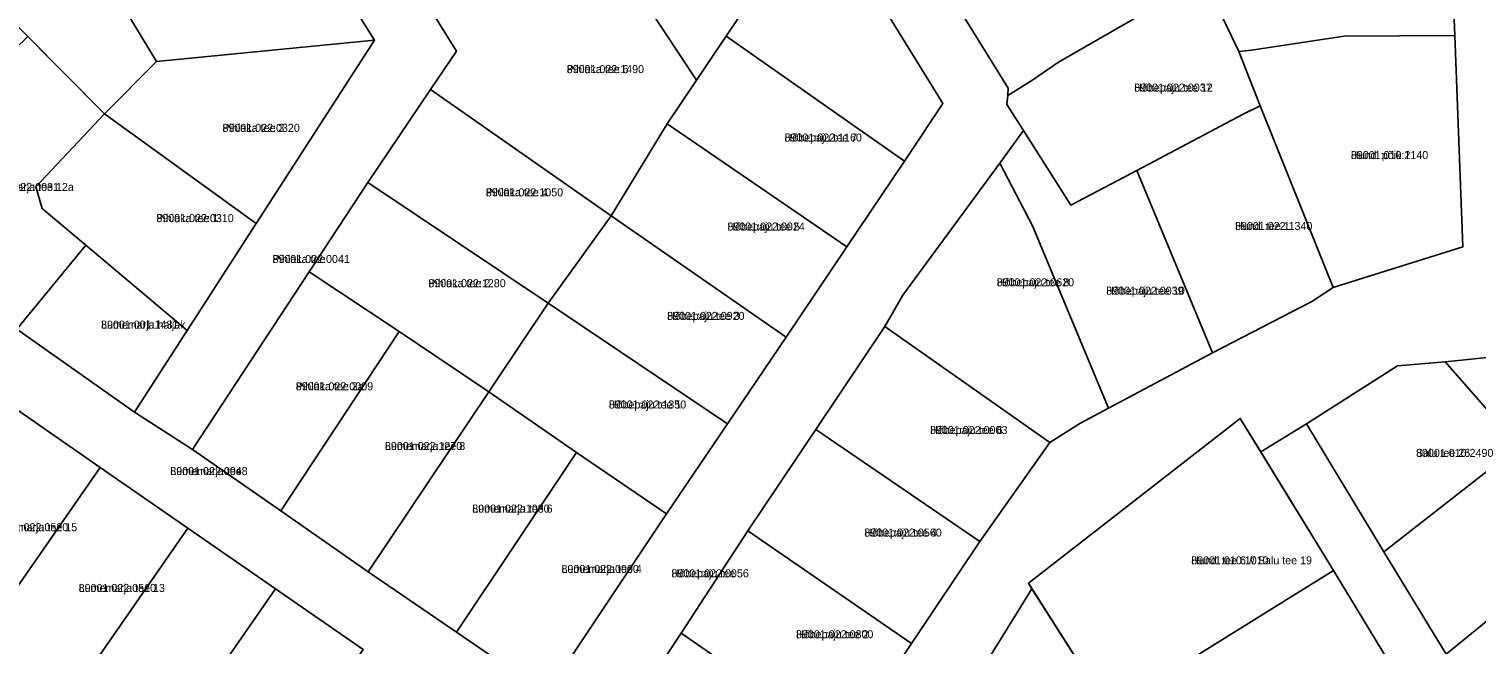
# Model space of a CAD drawing. Extents: x 526849 to 562296, y 6591741 to 6618546.
# Drawn here: x 546108.1 to 546379.4, y 6597929.8 to 6598045.1 of the extents above; entities that cross this region are included whole.
import ezdxf

# ---------------------------------------------------------------- set-up
doc = ezdxf.new("R2010")
doc.units = 0
for name, color, linetype in [('L_AADRESS', 7, 'Continuous'), ('PIIR', 7, 'Continuous'), ('TUNNUS', 7, 'Continuous')]:
    doc.layers.add(name, color=color, linetype=linetype)

msp = doc.modelspace()

# ---------------------------------------------------------------- linework, layer by layer
at = {"layer": 'PIIR'}
for points in [[(546138.76, 6597966.31), (546127.94, 6597973.3), (546137.78, 6597988.59), (546150.73, 6598008.66), (546172.92, 6598043), (546154.68, 6598072), (546139.88, 6598095.54), (546119.28, 6598128.76), (546125.66, 6598140.54), (546132.45, 6598129.75), (546145.24, 6598109.41), (546158.03, 6598089.06), (546170.77, 6598068.81), (546184.31, 6598047.28), (546188.27, 6598040.98), (546183.43, 6598033.78), (546171.67, 6598016.31), (546160.66, 6597999.6)], [(546100.13, 6598090.84), (546109.21, 6598076.15), (546123.97, 6598052.36), (546132.03, 6598039.02), (546122.27, 6598029.23), (546105.99, 6598045.66), (546099.1, 6598046.55), (546085.05, 6598060.2)], [(546238.84, 6598043.79), (546233.26, 6598035.49), (546221.01, 6598054.07), (546218.45, 6598052.69), (546211.25, 6598063.6), (546214.58, 6598065.62), (546246.38, 6598084.88), (546255.97, 6598069.28)], [(546279.14, 6598054.31), (546311.09, 6598073.83), (546314.3, 6598075.79), (546321.41, 6598064.42), (546327.85, 6598054.63), (546324.6, 6598052.61), (546319.08, 6598049.19), (546301.13, 6598038.92), (546296.14, 6598035.48), (546291.6, 6598032.65), (546291.71, 6598034.02)], [(546334.92, 6598040.9), (546329.9, 6598051.52), (546321.41, 6598064.42), (546323.74, 6598064.98), (546339.58, 6598068.76), (546370, 6598072.12), (546374.77, 6598059.12), (546375.4, 6598043.88), (546354.65, 6598043.77), (546337.33, 6598041.14)], [(546123.97, 6598052.36), (546154.68, 6598072), (546172.92, 6598043), (546132.03, 6598039.02)], [(546272.24, 6598020.32), (546238.84, 6598043.79), (546255.97, 6598069.28), (546279.47, 6598031.12)], [(546183.43, 6598033.78), (546188.27, 6598040.98), (546184.31, 6598047.28), (546211.25, 6598063.6), (546218.45, 6598052.69), (546221.01, 6598054.07), (546233.26, 6598035.49), (546227.76, 6598027.31), (546217.25, 6598010.08)], [(546291.6, 6598032.65), (546296.14, 6598035.48), (546301.13, 6598038.92), (546319.08, 6598049.19), (546324.6, 6598052.61), (546327.85, 6598054.63), (546329.9, 6598051.52), (546334.92, 6598040.9), (546338.94, 6598030.72), (546335.75, 6598029.12), (546315.84, 6598018.56), (546303.43, 6598012.12), (546294.56, 6598026.07), (546291.42, 6598030.94)], [(546076.23, 6598012.92), (546107.91, 6598043.73), (546122.27, 6598029.23), (546109.4, 6598015.53), (546110.63, 6598011.44), (546118.77, 6598004.6), (546105.83, 6597988.84)], [(546132.03, 6598039.02), (546172.92, 6598043), (546150.73, 6598008.66), (546122.27, 6598029.23)], [(546261.43, 6598004.25), (546227.76, 6598027.31), (546238.84, 6598043.79), (546272.24, 6598020.32)], [(546352.6, 6597996.63), (546338.94, 6598030.72), (546334.92, 6598040.9), (546337.33, 6598041.14), (546354.65, 6598043.77), (546375.4, 6598043.88), (546376.95, 6598004.29), (546354.99, 6597997.38)], [(546205.48, 6597993.72), (546171.67, 6598016.31), (546183.43, 6598033.78), (546217.25, 6598010.08)], [(546109.4, 6598015.53), (546122.27, 6598029.23), (546150.73, 6598008.66), (546137.78, 6597988.59), (546118.77, 6598004.6), (546110.63, 6598011.44)], [(546335.75, 6598029.12), (546338.94, 6598030.72), (546352.6, 6597996.63), (546348.6, 6597994.03), (546329.99, 6597984.39), (546315.84, 6598018.56)], [(546217.25, 6598010.08), (546227.76, 6598027.31), (546261.43, 6598004.25), (546250.06, 6597987.37)], [(546290.14, 6598019.99), (546294.56, 6598026.07), (546303.43, 6598012.12), (546315.84, 6598018.56), (546329.99, 6597984.39), (546310.49, 6597974.03), (546296.27, 6598008.19)], [(546268.6, 6597989.33), (546271.96, 6597995.2), (546290.14, 6598019.99), (546296.27, 6598008.19), (546310.49, 6597974.03), (546305.15, 6597971.17), (546299.52, 6597967.59)], [(546160.66, 6597999.6), (546171.67, 6598016.31), (546205.48, 6597993.72), (546194.36, 6597977.12), (546177.52, 6597988.4)], [(546239.06, 6597971.1), (546205.48, 6597993.72), (546217.25, 6598010.08), (546250.06, 6597987.37)], [(546137.78, 6597988.59), (546127.94, 6597973.3), (546105.83, 6597988.84), (546118.77, 6598004.6)], [(546160.66, 6597999.6), (546177.52, 6597988.4), (546155.35, 6597954.77), (546138.76, 6597966.31)], [(546194.36, 6597977.12), (546205.48, 6597993.72), (546239.06, 6597971.1), (546227.65, 6597954.24), (546210.74, 6597965.72)], [(546177.52, 6597988.4), (546194.36, 6597977.12), (546171.72, 6597943.38), (546155.35, 6597954.77)], [(546268.6, 6597989.33), (546299.52, 6597967.59), (546286.4, 6597949.07), (546255.64, 6597970.04)], [(546391.41, 6597962.59), (546387.5, 6597966.91), (546373.61, 6597982.7), (546407.72, 6597986.22), (546394.67, 6597966.92)], [(546362.1, 6597947.13), (546347.62, 6597971.11), (546364.68, 6597981.95), (546373.61, 6597982.7), (546387.5, 6597966.91)], [(546171.72, 6597943.38), (546194.36, 6597977.12), (546210.74, 6597965.72), (546188.28, 6597932.07)], [(546080.51, 6597939.02), (546105.04, 6597974.33), (546121.48, 6597962.95), (546096.95, 6597927.63)], [(546335.19, 6597972.11), (546352.69, 6597943.61), (546314.97, 6597920.21), (546310.64, 6597917.43), (546295.49, 6597941.23)], [(546286.4, 6597949.07), (546273.57, 6597929.92), (546242.89, 6597951.02), (546255.64, 6597970.04)], [(546401.89, 6597950.87), (546373.79, 6597927.93), (546362.1, 6597947.13), (546387.5, 6597966.91), (546391.41, 6597962.59), (546400.35, 6597952.69)], [(546205.13, 6597920.52), (546188.28, 6597932.07), (546210.74, 6597965.72), (546227.65, 6597954.24)], [(546096.95, 6597927.63), (546121.48, 6597962.95), (546137.93, 6597951.56), (546113.4, 6597916.25)], [(546113.4, 6597916.25), (546137.93, 6597951.56), (546154.37, 6597940.18), (546129.84, 6597904.86)], [(546242.89, 6597951.02), (546273.57, 6597929.92), (546260.77, 6597910.82), (546230.39, 6597931.85)], [(546420.19, 6597929.73), (546388.99, 6597903.1), (546373.79, 6597927.93), (546401.89, 6597950.87)], [(546324.74, 6597899.1), (546312.8, 6597918.88), (546314.97, 6597920.21), (546352.69, 6597943.61), (546364.93, 6597923.44), (546327.04, 6597900.5)], [(546129.84, 6597904.86), (546154.37, 6597940.18), (546170.81, 6597928.78), (546146.27, 6597893.48)], [(546296.15, 6597940.18), (546310.64, 6597917.43), (546312.8, 6597918.88), (546315.12, 6597914.85), (546312.68, 6597913.36), (546278.33, 6597892.51), (546272.51, 6597902)], [(546230.39, 6597931.85), (546260.77, 6597910.82), (546248.1, 6597891.74), (546217.6, 6597912.5)]]:
    msp.add_lwpolyline(points, close=True, dxfattribs=at)
for points in [[(546260.77, 6597910.82), (546273.57, 6597929.92), (546286.4, 6597949.07), (546299.52, 6597967.59), (546305.15, 6597971.17), (546310.49, 6597974.03), (546329.99, 6597984.39), (546348.6, 6597994.03), (546352.6, 6597996.63), (546354.99, 6597997.38), (546376.95, 6598004.29), (546375.4, 6598043.88), (546374.77, 6598059.12), (546370, 6598072.12), (546376.79, 6598073.08), (546383.18, 6598073.88)], [(546205.13, 6597920.52), (546227.65, 6597954.24), (546239.06, 6597971.1), (546250.06, 6597987.37), (546261.43, 6598004.25), (546272.24, 6598020.32), (546279.47, 6598031.12), (546255.97, 6598069.28)], [(546279.14, 6598054.31), (546291.71, 6598034.02), (546291.6, 6598032.65), (546291.42, 6598030.94), (546294.56, 6598026.07), (546290.14, 6598019.99), (546271.96, 6597995.2), (546268.6, 6597989.33), (546255.64, 6597970.04), (546242.89, 6597951.02), (546230.39, 6597931.85), (546217.6, 6597912.5)], [(546170.81, 6597928.78), (546154.37, 6597940.18), (546137.93, 6597951.56), (546121.48, 6597962.95), (546105.04, 6597974.33), (546088.6, 6597985.72), (546065.02, 6598002.6), (546060.56, 6598010.88), (546046.32, 6598037.28), (546055.65, 6598042.04), (546071.36, 6598017.04), (546076.23, 6598012.92), (546105.83, 6597988.84), (546127.94, 6597973.3), (546138.76, 6597966.31), (546155.35, 6597954.77), (546171.72, 6597943.38), (546188.28, 6597932.07), (546205.13, 6597920.52)], [(546526.84, 6598039.15), (546505, 6598024.12), (546477.19, 6598005), (546473.98, 6598002.82), (546474.5, 6598008.8), (546464.17, 6598002.29), (546452.33, 6597996.56), (546437.22, 6597991.66), (546428.62, 6597990.36), (546410.83, 6597990.35), (546409.74, 6597986.43), (546407.72, 6597986.22), (546373.61, 6597982.7), (546364.68, 6597981.95), (546347.62, 6597971.11), (546339.04, 6597965.84), (546335.19, 6597972.11), (546295.49, 6597941.23), (546296.15, 6597940.18), (546272.51, 6597902)], [(546364.93, 6597923.44), (546352.69, 6597943.61), (546339.04, 6597965.84), (546347.62, 6597971.11), (546362.1, 6597947.13), (546373.79, 6597927.93)]]:
    msp.add_lwpolyline(points, dxfattribs=at)

# ---------------------------------------------------------------- texts
at = {"layer": 'L_AADRESS'}
for s, p in [('Pihlaka tee 6', (546208.93, 6598036.84)), ('Hõbepaju tee 12', (546315.33, 6598033.38)), ('Pihlaka tee 3', (546144.4, 6598025.83)), ('Hõbepaju tee 7', (546249.77, 6598024.02)), ('Hundi põik 1', (546355.94, 6598020.73)), ('Lumemarja tee 12a', (546099.25, 6598014.75)), ('Pihlaka tee 4', (546193.76, 6598013.75)), ('Pihlaka tee 1', (546132.01, 6598008.91)), ('Hõbepaju tee 5', (546239.06, 6598007.34)), ('Hundi tee 1', (546334.22, 6598007.44)), ('Pihlaka tee', (546153.78, 6598001.25)), ('Pihlaka tee 2', (546183, 6597996.71)), ('Hõbepaju tee 8', (546289.55, 6597996.89)), ('Hõbepaju tee 10', (546310.07, 6597995.31)), ('Hõbepaju tee 3', (546227.77, 6597990.59)), ('Lumemarja haljak', (546121.64, 6597988.95)), ('Pihlaka tee 2a', (546158.14, 6597977.39)), ('Hõbepaju tee 1', (546216.83, 6597973.98)), ('Hõbepaju tee 6', (546277.05, 6597969.2)), ('Lumemarja tee 8', (546174.86, 6597966.2)), ('Salu tee 26', (546368.15, 6597964.91)), ('Lumemarja tee', (546134.62, 6597961.5)), ('Lumemarja tee 6', (546191.23, 6597954.47)), ('Lumemarja tee 15', (546100.99, 6597950.98)), ('Hõbepaju tee 4', (546264.73, 6597949.98)), ('Lumemarja tee 4', (546207.96, 6597943.16)), ('Hundi tee 6 // Salu tee 19', (546326.01, 6597944.77)), ('Hõbepaju tee', (546228.57, 6597942.34)), ('Lumemarja tee 13', (546117.44, 6597939.6)), ('Hõbepaju tee 2', (546251.92, 6597930.92))]:
    msp.add_text(s, height=1.5, dxfattribs=at).set_placement(p)
at = {"layer": 'TUNNUS'}
for s, p in [('89001:022:1490', (546208.93, 6598036.84)), ('89001:022:0037', (546315.33, 6598033.38)), ('89001:022:0320', (546144.4, 6598025.83)), ('89001:022:1160', (546249.77, 6598024.02)), ('89001:010:2140', (546355.94, 6598020.73)), ('89001:022:0031', (546099.25, 6598014.75)), ('89001:022:1050', (546193.76, 6598013.75)), ('89001:022:0310', (546132.01, 6598008.91)), ('89001:022:0024', (546239.06, 6598007.34)), ('89001:022:1340', (546334.22, 6598007.44)), ('89001:022:0041', (546153.78, 6598001.25)), ('89001:022:1280', (546183, 6597996.71)), ('89001:022:0620', (546289.55, 6597996.89)), ('89001:022:0039', (546310.07, 6597995.31)), ('89001:022:0920', (546227.77, 6597990.59)), ('89001:001:1431', (546121.64, 6597988.95)), ('89001:022:0009', (546158.14, 6597977.39)), ('89001:022:1350', (546216.83, 6597973.98)), ('89001:022:0003', (546277.05, 6597969.2)), ('89001:022:1270', (546174.86, 6597966.2)), ('89001:010:2490', (546368.15, 6597964.91)), ('89001:022:0048', (546134.62, 6597961.5)), ('89001:022:1080', (546191.23, 6597954.47)), ('89001:022:0520', (546100.99, 6597950.98)), ('89001:022:0560', (546264.73, 6597949.98)), ('89001:022:0900', (546207.96, 6597943.16)), ('89001:010:1010', (546326.01, 6597944.77)), ('89001:022:0056', (546228.57, 6597942.34)), ('89001:022:0510', (546117.44, 6597939.6)), ('89001:022:0800', (546251.92, 6597930.92))]:
    msp.add_text(s, height=1.5, dxfattribs=at).set_placement(p)

doc.saveas('drawing.dxf')
